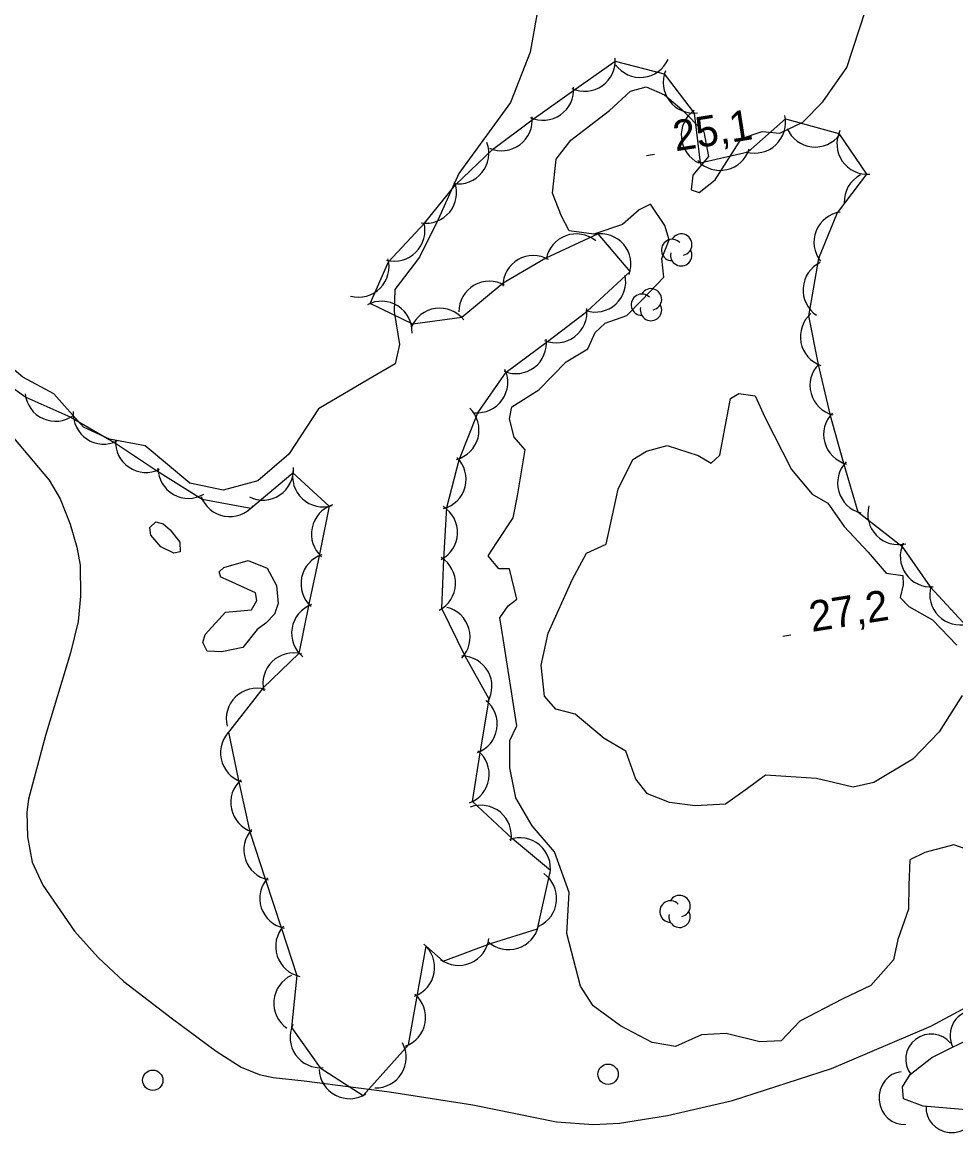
# Model space of a CAD drawing. Extents: x 646142 to 649934, y 5874075 to 5876351.
# Drawn here: x 647045.4 to 647137.1, y 5875345.7 to 5875454.9 of the extents above; entities that cross this region are included whole.
import ezdxf

# ---------------------------------------------------------------- set-up
doc = ezdxf.new("R2010")
doc.units = 0
for name, color, linetype in [('Niveau 2', 7, 'Continuous'), ('Niveau 22', 7, 'Continuous'), ('Niveau 3', 7, 'Continuous'), ('Niveau 36', 7, 'Continuous'), ('Niveau 44', 7, 'Continuous')]:
    doc.layers.add(name, color=color, linetype=linetype)

msp = doc.modelspace()

# ---------------------------------------------------------------- linework, layer by layer
at = {"layer": 'Niveau 2'}
for points in [[(647095.94, 5875455.83), (647095.26, 5875451.96), (647093.32, 5875447.02), (647088.27, 5875440.04), (647086.24, 5875435.49), (647084.39, 5875431.82), (647081.98, 5875428.61), (647081.92, 5875426.48), (647082.44, 5875423.21), (647082.01, 5875421.33), (647079.42, 5875419.81)], [(647100.94, 5875422.78), (647101.64, 5875424.41), (647102.65, 5875425.32), (647104.78, 5875426.06), (647106.24, 5875427.59), (647108.39, 5875429.83), (647108.2, 5875431.66), (647108.94, 5875433.52), (647108.51, 5875434.92), (647107.08, 5875437.02), (647105.98, 5875436.44), (647104.33, 5875435), (647101.52, 5875434.08), (647099.11, 5875434.4), (647098.33, 5875435.82), (647097.46, 5875438.1), (647097.82, 5875441.42), (647099.25, 5875443.3), (647103.06, 5875446.23), (647105.13, 5875448.11), (647106.65, 5875448.56), (647108.47, 5875447.77), (647110.18, 5875446.33), (647112.32, 5875444.13), (647112.8, 5875441.7), (647111.25, 5875439.87), (647111.1, 5875438.41), (647111.88, 5875438.15), (647113.44, 5875439.4), (647116.03, 5875443.48), (647118.05, 5875444.15), (647119.81, 5875443.98), (647122.07, 5875445.08), (647122.07, 5875445.08), (647124.01, 5875447.07), (647126.39, 5875450.43), (647128.2, 5875456.04)], [(647079.42, 5875419.81), (647074.46, 5875416.91), (647071.56, 5875412.43), (647068.51, 5875409.83), (647065.11, 5875408.9), (647061.83, 5875409.6), (647057.43, 5875413.25), (647053.92, 5875413.92), (647051.39, 5875415.11), (647048.46, 5875418.37), (647045.42, 5875420.01), (647041.83, 5875423.02)], [(647139.82, 5875373.04), (647136.88, 5875374.05), (647134.06, 5875373.3), (647132.57, 5875372.57), (647132.48, 5875370.09), (647132.43, 5875367.72), (647131.4, 5875364.74), (647130.97, 5875362.74), (647128.74, 5875360.21), (647125.92, 5875358.88), (647121.75, 5875356.72), (647119.92, 5875354.8), (647117.84, 5875354.7), (647114.52, 5875355.51), (647112.1, 5875355.37), (647109.56, 5875354.24), (647107.26, 5875354.63), (647104.14, 5875356.26), (647101.45, 5875358.23), (647100.21, 5875360.17), (647098.87, 5875365.32), (647099.1, 5875369.38), (647097.65, 5875373.37), (647095.48, 5875375.91), (647093.86, 5875378.67), (647093.27, 5875381.61), (647093.28, 5875384.31), (647093.95, 5875385.76), (647092.61, 5875394.32), (647092.28, 5875396.36), (647093.09, 5875397.54), (647093.95, 5875398.2), (647093.24, 5875401.18), (647092.2, 5875401.19), (647091.14, 5875402.46), (647091.99, 5875403.76), (647093.6, 5875406.17), (647094.01, 5875408.35), (647094.77, 5875412.86), (647093.71, 5875414.13), (647093.24, 5875415.93), (647093.47, 5875417.1), (647096.13, 5875418.76), (647098.81, 5875421.52), (647100.94, 5875422.78)], [(647137.7, 5875388.72), (647135.46, 5875385.15), (647132.85, 5875382.47), (647129.04, 5875380.17), (647127, 5875379.73), (647123.39, 5875380.56), (647118.39, 5875380.9), (647116.62, 5875379.57), (647114.46, 5875378.03), (647111.47, 5875377.89), (647108.95, 5875378.2), (647106.78, 5875379.07), (647105.65, 5875380.5), (647104.68, 5875383.27), (647102.53, 5875384.49), (647099.68, 5875386.89), (647097.78, 5875387.38), (647096.67, 5875388.65), (647096.36, 5875391.72), (647097.02, 5875394.84), (647099.43, 5875400.15), (647100.79, 5875402.7), (647102.72, 5875403.59), (647103.9, 5875409.01), (647105.34, 5875411.92), (647106.7, 5875412.75), (647108.72, 5875413.3), (647111.78, 5875412.3), (647113.06, 5875411.57), (647113.91, 5875412.35), (647114.96, 5875417.92), (647115.78, 5875418.41), (647117.36, 5875418.17), (647118.33, 5875416.08), (647120.93, 5875410.95), (647122.97, 5875408.51), (647124.51, 5875407.64), (647126.13, 5875405.33), (647128.47, 5875402.82), (647130.24, 5875400.76), (647131.88, 5875400.53), (647131.91, 5875399.61), (647131.63, 5875398.37), (647132.48, 5875397.48), (647134.81, 5875396.17), (647137.2, 5875393.66)], [(647059.91, 5875405.01), (647060.86, 5875403.81), (647060.88, 5875402.86), (647060.27, 5875402.7), (647058.97, 5875403.32), (647057.99, 5875404.49), (647057.91, 5875405.25), (647058.48, 5875405.78), (647059.21, 5875405.61), (647059.91, 5875405.01)], [(647068.44, 5875395.22), (647067.03, 5875393.45), (647064.96, 5875393.02), (647063.52, 5875393.08), (647063.09, 5875393.94), (647063.35, 5875394.72), (647065.34, 5875396.91), (647067.89, 5875397.16), (647068.4, 5875398.05), (647068.28, 5875398.83), (647065.64, 5875400.03), (647064.86, 5875400.34), (647064.72, 5875400.89), (647065.16, 5875401.32), (647067.55, 5875401.98), (647069.43, 5875401.23), (647070.35, 5875399.54), (647070.51, 5875397.76), (647070.14, 5875396.71), (647069.29, 5875395.84), (647068.44, 5875395.22)]]:
    msp.add_lwpolyline(points, dxfattribs=at)
at = {"layer": 'Niveau 22'}
msp.add_lwpolyline([(647042.36, 5875416.53), (647048, 5875409.89), (647049.09, 5875408.04), (647050.07, 5875405.56), (647050.73, 5875403.3), (647051.05, 5875401.52), (647051.08, 5875398.48), (647050.87, 5875395.99), (647050.09, 5875392.91), (647047.66, 5875384.81), (647045.97, 5875378.54), (647045.8, 5875377.26), (647045.89, 5875374.83), (647046.34, 5875372.36), (647047.38, 5875370.1), (647050.5, 5875365.56), (647052.82, 5875362.97), (647055.36, 5875360.63), (647060.11, 5875356.94), (647064.43, 5875353.78), (647066.88, 5875352.19), (647068.63, 5875351.47), (647070.01, 5875351.19), (647073.05, 5875350.85), (647081.45, 5875349.76), (647089.65, 5875348.5), (647097.86, 5875346.83), (647101.49, 5875346.58), (647104.04, 5875346.69), (647108.76, 5875347.45), (647115.15, 5875348.92), (647124.88, 5875352.08), (647134.65, 5875356.22), (647142.83, 5875360.62)], dxfattribs=at)
at = {"layer": 'Niveau 3'}
for p, q in [((647106.69, 5875441.79), (647107.48, 5875441.92)), ((647120.09, 5875394.56), (647120.88, 5875394.69))]:
    msp.add_line(p, q, dxfattribs=at)
at = {"layer": 'Niveau 36'}
for centre in [(647058.19, 5875350.91), (647102.92, 5875351.5)]:
    msp.add_circle(centre, 1, dxfattribs=at)
at = {"layer": 'Niveau 44'}
for points in [[(647013.94, 5875457.45), (647011.64, 5875453.18), (647009.27, 5875448.78), (647010.89, 5875443.98), (647014.23, 5875440.02), (647017.77, 5875436.7), (647021.36, 5875432.69), (647026, 5875431.27), (647030.93, 5875429.77), (647035.57, 5875428.36), (647039.36, 5875425.58), (647041.36, 5875421.16), (647045.7, 5875418.06)], [(647045.7, 5875418.06), (647050.13, 5875416.08), (647054.53, 5875413.53), (647058.56, 5875410.84), (647063.05, 5875408.01), (647067.83, 5875407.15), (647071.94, 5875410.61), (647075.52, 5875407.33), (647074.52, 5875402.44), (647073.52, 5875397.69), (647072.53, 5875392.86), (647069.04, 5875389.49), (647065.62, 5875385.12), (647066.6, 5875380.37), (647067.71, 5875375.32), (647069.22, 5875370.71), (647070.83, 5875365.82), (647072.35, 5875361.21), (647071.83, 5875356.11), (647074.63, 5875352.14), (647078.87, 5875349.41), (647083.3, 5875354.39), (647084.16, 5875359.17), (647085.04, 5875364.09), (647086.71, 5875362.62), (647091.36, 5875364.34), (647096, 5875365.78), (647097.25, 5875371.54), (647093.52, 5875374.64), (647089.6, 5875378.3), (647090.37, 5875383.09), (647091.24, 5875388.36), (647088.87, 5875392.6), (647086.59, 5875397.26), (647086.79, 5875402.11), (647087.07, 5875407.19), (647088.29, 5875411.88), (647090.13, 5875416.51), (647092.91, 5875420.49), (647096.98, 5875423.52), (647100.84, 5875426.45), (647105.09, 5875430.41), (647101.94, 5875434.11), (647096.8, 5875431.72), (647092.61, 5875429.26), (647088.55, 5875425.87), (647083.74, 5875425.21), (647079.56, 5875427.26), (647081.36, 5875431.35), (647084.87, 5875435.14), (647087.94, 5875438.9), (647091.57, 5875442.4), (647095.47, 5875445.29), (647099.65, 5875448.28), (647103.63, 5875451.06), (647108.45, 5875449.83), (647111.39, 5875445.97), (647111.96, 5875441.07), (647116.69, 5875442.14), (647120.34, 5875445.4), (647125.59, 5875443.95), (647128.33, 5875439.95), (647125.42, 5875436.17), (647123.61, 5875431.67), (647122.63, 5875426.04)], [(647122.63, 5875426.04), (647123.55, 5875421.27), (647124.75, 5875416.25), (647126.05, 5875411.57), (647127.45, 5875406.77), (647131.8, 5875403.39), (647134.56, 5875399.4), (647138.21, 5875395.49), (647143.03, 5875394.9), (647148.14, 5875395.35), (647152.71, 5875397), (647157.14, 5875395.73), (647157.3, 5875390.22), (647155.81, 5875385.32), (647154.73, 5875380.59), (647151.83, 5875376.52), (647148.89, 5875372.65), (647144.12, 5875370.55), (647142.32, 5875368.92)], [(647154.15, 5875348.28), (647140.82, 5875347.78), (647133.89, 5875348.36), (647131.94, 5875349.09), (647131.85, 5875350.26), (647132.61, 5875351.47), (647134.74, 5875353.14), (647143.98, 5875357.74), (647147.83, 5875358.97), (647149.87, 5875358.89), (647152.27, 5875357.66), (647157.12, 5875353.38), (647157.48, 5875352.05), (647157.2, 5875350.61), (647156.31, 5875349.44), (647154.15, 5875348.28)]]:
    msp.add_lwpolyline(points, dxfattribs=at)
for centre, radius, start, end in [((647100.63, 5875451.11), 3, 244.9374, 4.9154), ((647106.09, 5875452.47), 3, 215.9322, 335.9101), ((647111.33, 5875448.97), 3, 157.2586, 277.2366), ((647096.53, 5875448.25), 3, 244.9374, 4.9154), ((647092.47, 5875445.27), 3, 246.5006, 6.4786), ((647113.11, 5875443.78), 3, 125.0268, 245.0047), ((647117.36, 5875445.03), 3, 253.1638, 13.1418), ((647123.27, 5875445.63), 3, 203.5652, 323.5431), ((647128.41, 5875442.95), 3, 154.4175, 274.3954), ((647088.21, 5875442.01), 3, 260.7459, 20.7238), ((647113.93, 5875443.33), 3, 222.7627, 342.7406), ((647085.04, 5875438.14), 3, 260.7459, 20.7238), ((647129.12, 5875437.23), 3, 117.8835, 181.8268), ((647126.15, 5875433.26), 3, 98.1293, 218.1072), ((647081.93, 5875434.42), 3, 254.9645, 14.9424), ((647099.8, 5875431.09), 3, 50.2433, 170.2212), ((647102.17, 5875431.11), 3, 340.3821, 100.36), ((647109.21, 5875432.51), 1.05, 44.1154, 269.804), ((647110.11, 5875433.04), 1.05, 282.2692, 149.7263), ((647110.11, 5875431.99), 1.05, 166.9369, 29.6212), ((647078.4, 5875430.88), 3, 254.9645, 14.9424), ((647095.59, 5875428.97), 3, 60.3363, 180.3142), ((647125.08, 5875428.58), 3, 115.8204, 235.7984), ((647091.27, 5875426.45), 3, 60.3363, 180.3142), ((647101.66, 5875429.41), 3, 252.1458, 12.1238), ((647106.24, 5875427.13), 1.05, 44.1154, 269.804), ((647107.14, 5875427.66), 1.05, 282.2692, 149.7263), ((647080.67, 5875424.47), 3, 357.6975, 117.6755), ((647086.38, 5875423.79), 3, 37.8392, 157.8171), ((647107.14, 5875426.61), 1.05, 166.9369, 29.6212), ((647097.85, 5875426.39), 3, 247.2357, 7.2136), ((647124.82, 5875423.99), 3, 130.9409, 250.9188), ((647093.86, 5875423.36), 3, 247.2357, 7.2136), ((647090.07, 5875419.51), 3, 265.0262, 25.0042), ((647125.76, 5875419.2), 3, 135.5066, 255.4846), ((647048.63, 5875418.68), 3, 185.972, 305.9499), ((647053.37, 5875416.43), 3, 176.2793, 296.2572), ((647087.24, 5875414.82), 3, 285.3897, 45.3677), ((647127.1, 5875414.38), 3, 135.5066, 255.4846), ((647057.52, 5875413.65), 3, 176.2793, 296.2572), ((647085.97, 5875409.98), 3, 285.3897, 45.3677), ((647128.47, 5875409.6), 3, 136.1958, 256.1737), ((647061.69, 5875411.1), 3, 180.5445, 300.5225), ((647069.01, 5875410.93), 3, 243.6179, 3.5958), ((647074.92, 5875410.27), 3, 167.4165, 287.3945), ((647065.75, 5875409.31), 3, 199.7704, 319.7484), ((647076.77, 5875404.6), 3, 108.19, 228.168), ((647085.13, 5875404.75), 3, 297.6883, 57.6662), ((647131.44, 5875406.55), 3, 164.1873, 284.1652), ((647134.63, 5875402.4), 3, 154.6753, 274.6532), ((647075.75, 5875399.71), 3, 108.19, 228.168), ((647084.93, 5875399.76), 3, 297.6883, 57.6662), ((647137.53, 5875398.66), 3, 164.4505, 284.4284), ((647074.83, 5875394.85), 3, 110.4157, 230.3936), ((647086.37, 5875394.47), 3, 316.3151, 76.293), ((647072.01, 5875389.91), 3, 74.0451, 194.023), ((647088.51, 5875389.62), 3, 329.1972, 89.1751), ((647068.41, 5875386.44), 3, 74.0451, 194.023), ((647089.03, 5875385.91), 3, 290.9603, 50.9383), ((647067.84, 5875383.1), 3, 131.6273, 251.6053), ((647088.24, 5875380.97), 3, 290.9603, 50.9383), ((647068.85, 5875378.2), 3, 131.6273, 251.6053), ((647090.42, 5875374.94), 3, 350.2305, 110.2085), ((647070.14, 5875373.56), 3, 138.2234, 258.2014), ((647094.26, 5875371.74), 3, 350.2305, 110.2085), ((647094.87, 5875368.79), 3, 294.6547, 54.6326), ((647071.7, 5875368.81), 3, 138.2234, 258.2014), ((647109.95, 5875368.03), 1.05, 282.2692, 149.7263), ((647109.05, 5875367.5), 1.05, 44.1154, 269.804), ((647109.95, 5875366.98), 1.05, 166.9369, 29.6212), ((647073.26, 5875364.06), 3, 138.2234, 258.2014), ((647093.16, 5875366.75), 3, 227.1992, 347.1772), ((647088.23, 5875365.2), 3, 233.4428, 353.4208), ((647082.88, 5875362.01), 3, 289.8331, 49.811), ((647073.08, 5875358.5), 3, 114.9268, 234.9048), ((647082, 5875357.09), 3, 289.8331, 49.811), ((647074.67, 5875355.14), 3, 155.207, 275.1849), ((647080.09, 5875353.16), 3, 268.1569, 28.1349), ((647077.53, 5875352.1), 3, 182.4233, 302.4012)]:
    msp.add_arc(centre, radius, start, end, dxfattribs=at)
for centre, major_axis, ratio, start_param, end_param in [((647139.02, 5875355.31), (-1.16, 2.21), 0.99999, 4.712389, 7.853982), ((647134.61, 5875353.03), (-1.95, -1.53), 0.970147, 3.141593, 6.283185), ((647131.95, 5875349.16), (0.22, -2.59), 0.925819, 3.141593, 6.283185), ((647136.68, 5875348.08), (2.49, -0.26), 0.919919, 3.141593, 6.283185)]:
    msp.add_ellipse(centre, major_axis=major_axis, ratio=ratio, start_param=start_param, end_param=end_param, dxfattribs=at)

# ---------------------------------------------------------------- texts
at = {"layer": 'Niveau 3'}
for s, p in [('25,1 ', (647109.55, 5875442.2)), ('27,2 ', (647122.94, 5875394.97))]:
    msp.add_text(s, height=3, rotation=8.9405, dxfattribs=at).set_placement(p)

doc.saveas('drawing.dxf')
